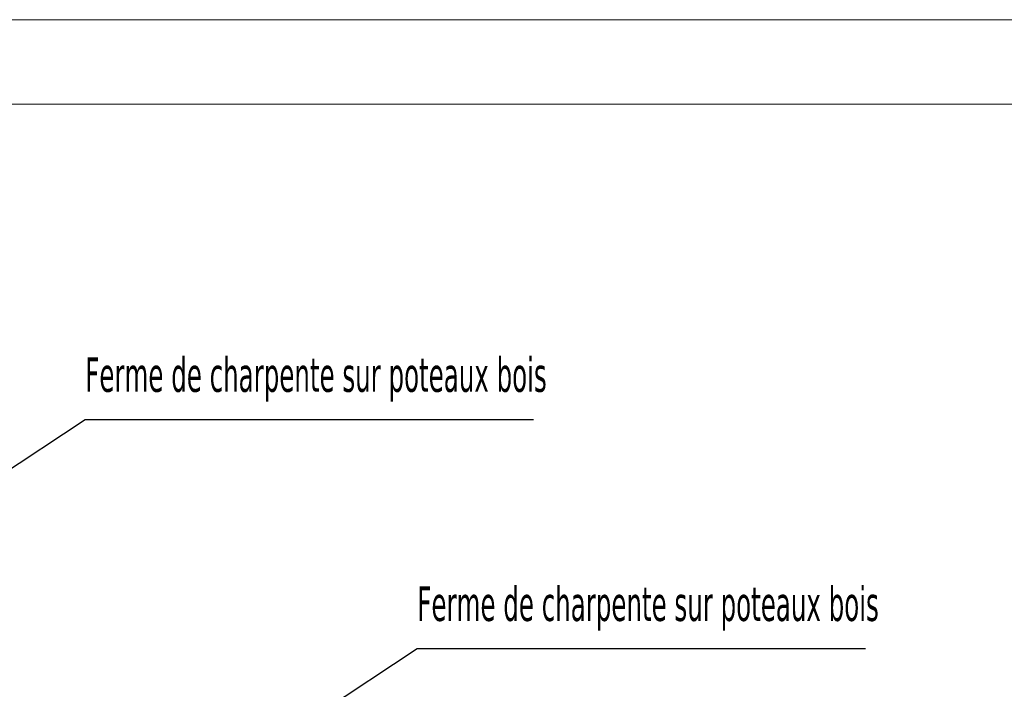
# Model space of a CAD drawing. Header units: millimetres. Extents: x 0 to 1517, y -116 to 725.
# Tile 442 of 501: x 1146 to 1217, y 677 to 725. Entities that reach past the tile are written whole.
import ezdxf

# ---------------------------------------------------------------- set-up
doc = ezdxf.new("R2010")
doc.units = ezdxf.units.MM
doc.layers.add('Ech.1_1', color=7, linetype='Continuous')
doc.layers.add('Ech.1_100', color=7, linetype='Continuous')
doc.styles.add('tahoma-', font='txt', dxfattribs={"height": 1})
doc.dimstyles.new('ISO-25', dxfattribs={"dimtxt": 2.5, "dimasz": 2.5, "dimexe": 1.25, "dimexo": 0.625, "dimtad": 1, "dimtxsty": 'Standard', "dimcen": 2.5, "dimadec": 0, "dimazin": 0, "dimtfac": 1, "dimtmove": 0, "dimatfit": 3, "dimfxl": 1, "dimarcsym": 0})

msp = doc.modelspace()

# ---------------------------------------------------------------- linework, layer by layer
at = {"layer": 'Ech.1_1', "color": 7, "linetype": 'Continuous', "lineweight": 5}
msp.add_lwpolyline([(327.72, -115.512), (1516.72, -115.512), (1516.72, 725.488), (327.72, 725.488), (327.72, -115.512)], close=True, dxfattribs=at)
at = {"layer": 'Ech.1_100', "color": 7, "linetype": 'Continuous', "lineweight": 5}
msp.add_lwpolyline([(989.75, 464.855), (1235.653, 464.855), (1235.653, 719.38), (989.75, 719.38), (989.75, 464.855)], close=True, dxfattribs=at)

# ---------------------------------------------------------------- texts
at = {"layer": 'Ech.1_100', "linetype": 'Continuous', "char_height": 2.5, "attachment_point": 1, "style": 'tahoma-'}
for insert in [(1151.132, 701.095), (1175.111, 684.538)]:
    msp.add_mtext('\\C7;\\fTahoma|b0|i0;\\W0.600000;Ferme de charpente sur poteaux bois', dxfattribs=dict(at, insert=insert))

# ---------------------------------------------------------------- leaders
at = {"layer": 'Ech.1_100', "color": 7, "linetype": 'Continuous', "lineweight": 5, "has_arrowhead": 0}
for points in [[(1137.886, 687.858), (1151.132, 696.595), (1183.505, 696.595)], [(1161.865, 671.301), (1175.111, 680.038), (1207.484, 680.038)]]:
    msp.add_leader(points, dimstyle='ISO-25', dxfattribs=at)

doc.saveas('drawing.dxf')
